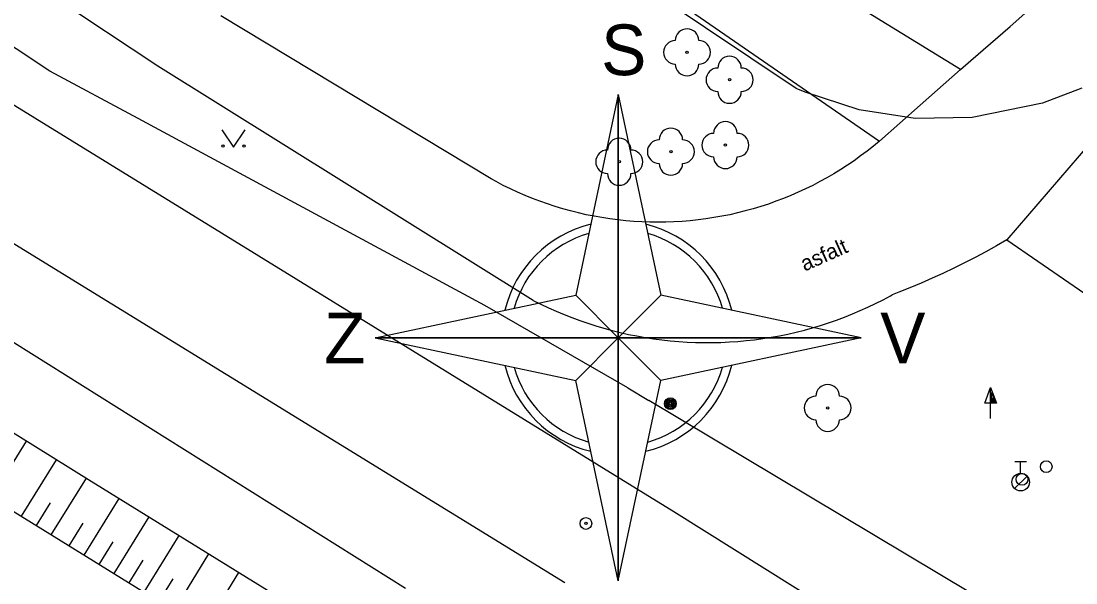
# Model space of a CAD drawing. Extents: x -540150 to -533593, y -1185082 to -1180066.
# Drawn here: x -536021.28 to -535976.35, y -1184596.8 to -1184572.89 of the extents above; entities that cross this region are included whole.
import ezdxf

# ---------------------------------------------------------------- set-up
doc = ezdxf.new("R2010")
doc.units = 0
for name, color, linetype in [('Default', 7, 'Continuous'), ('KN_HRAN_K_Ú', 7, 'Continuous'), ('KN_HRAN_PARCEL', 7, 'Continuous'), ('KN_VKP_HRAN_', 7, 'Continuous'), ('Vrstva 10', 7, 'Continuous'), ('Vrstva 11', 7, 'Continuous'), ('Vrstva 14', 7, 'Continuous'), ('Vrstva 15', 7, 'Continuous'), ('Vrstva 22', 7, 'Continuous'), ('Vrstva 25', 7, 'Continuous'), ('Vrstva 28', 7, 'Continuous'), ('Vrstva 36', 7, 'Continuous'), ('Vrstva 40', 7, 'Continuous'), ('Vrstva 7', 7, 'Continuous'), ('Vrstva 8', 7, 'Continuous')]:
    doc.layers.add(name, color=color, linetype=linetype)

msp = doc.modelspace()

# ---------------------------------------------------------------- linework, layer by layer
at = {"layer": 'Default'}
for p, q in [((-535995.841, -1184576.016), (-535997.654, -1184584.555)), ((-535995.841, -1184576.016), (-535997.654, -1184584.555)), ((-535995.841, -1184576.016), (-535995.841, -1184588.115)), ((-535995.841, -1184576.016), (-535994.027, -1184584.555)), ((-535995.841, -1184584.622), (-535995.841, -1184576.016)), ((-536006.193, -1184586.368), (-535997.654, -1184584.555)), ((-535997.654, -1184584.555), (-535995.841, -1184586.368)), ((-535997.654, -1184584.555), (-535995.841, -1184586.368)), ((-535994.027, -1184584.555), (-535995.841, -1184586.368)), ((-535994.027, -1184584.555), (-535995.841, -1184586.368)), ((-535995.841, -1184596.721), (-535995.841, -1184584.622)), ((-535995.841, -1184586.368), (-535995.841, -1184584.622)), ((-535985.488, -1184586.368), (-535994.027, -1184584.555)), ((-535985.488, -1184586.368), (-535994.027, -1184584.555)), ((-536006.193, -1184586.368), (-535994.094, -1184586.368)), ((-536006.193, -1184586.368), (-535997.654, -1184588.182)), ((-536006.193, -1184586.368), (-535997.654, -1184588.182)), ((-535997.587, -1184586.368), (-536006.193, -1184586.368)), ((-535999.734, -1184586.368), (-536001.533, -1184586.368)), ((-535997.654, -1184588.182), (-535995.841, -1184586.368)), ((-535997.654, -1184588.182), (-535995.841, -1184586.368)), ((-535985.488, -1184586.368), (-535997.587, -1184586.368)), ((-535995.841, -1184586.368), (-535997.587, -1184586.368)), ((-535994.027, -1184588.182), (-535995.841, -1184586.368)), ((-535995.841, -1184586.368), (-535985.488, -1184586.368)), ((-535994.027, -1184588.182), (-535995.841, -1184586.368)), ((-535995.841, -1184586.368), (-535995.841, -1184596.721)), ((-535985.488, -1184586.368), (-535994.027, -1184588.182)), ((-535991.947, -1184586.368), (-535990.148, -1184586.368)), ((-535995.841, -1184596.721), (-535997.654, -1184588.182)), ((-535995.841, -1184596.721), (-535994.027, -1184588.182)), ((-535995.841, -1184596.721), (-535994.027, -1184588.182)), ((-535995.841, -1184590.262), (-535995.841, -1184592.061))]:
    msp.add_line(p, q, dxfattribs=at)
for radius, start, end in [(4.973, 103.6344, 166.3656), (4.973, 13.6344, 76.3656), (4.613, 105.7979, 164.2021), (4.613, 15.7979, 74.2021), (4.973, 193.6344, 256.3656), (4.973, 283.6344, 346.3656), (4.613, 195.7979, 254.2021), (4.613, 285.7979, 344.2021)]:
    msp.add_arc((-535995.841, -1184586.368), radius, start, end, dxfattribs=at)
at = {"layer": 'KN_HRAN_K_Ú'}
msp.add_line((-536056.201, -1184564.835), (-536004.911, -1184597.035), dxfattribs=at)
at = {"layer": 'KN_HRAN_PARCEL'}
for p, q in [((-535993.481, -1184593.775), (-536053.711, -1184556.685)), ((-535998.121, -1184596.805), (-536058.921, -1184559.435)), ((-535945.361, -1184623.835), (-535993.481, -1184593.775))]:
    msp.add_line(p, q, dxfattribs=at)
at = {"layer": 'KN_VKP_HRAN_'}
for p, q in [((-535988.261, -1184575.755), (-536006.171, -1184563.775)), ((-535987.881, -1184575.915), (-535988.261, -1184575.755)), ((-535985.581, -1184576.665), (-535987.881, -1184575.915)), ((-535976.101, -1184575.745), (-535977.771, -1184576.385)), ((-535983.191, -1184577.035), (-535985.581, -1184576.665)), ((-535977.771, -1184576.385), (-535980.761, -1184576.995)), ((-535980.761, -1184576.995), (-535983.191, -1184577.035))]:
    msp.add_line(p, q, dxfattribs=at)
at = {"layer": 'Vrstva 10'}
for p, q in [((-536015.451, -1184574.805), (-536033.711, -1184562.695)), ((-536001.261, -1184579.605), (-536012.771, -1184572.665)), ((-535999.461, -1184584.775), (-536015.451, -1184574.805)), ((-535975.311, -1184577.565), (-535979.291, -1184582.205))]:
    msp.add_line(p, q, dxfattribs=at)
for points in [[(-535984.711, -1184577.995), (-535982.986, -1184576.47), (-535981.261, -1184574.945), (-535980.82, -1184574.557), (-535979.151, -1184573.113), (-535978.528, -1184572.568), (-535977.987, -1184572.086), (-535977.753, -1184571.873), (-535977.317, -1184571.47)], [(-535984.711, -1184577.995), (-535984.975, -1184578.213), (-535985.244, -1184578.424), (-535985.517, -1184578.629), (-535985.796, -1184578.828), (-535986.079, -1184579.02), (-535986.366, -1184579.206), (-535986.658, -1184579.384), (-535986.954, -1184579.556), (-535987.253, -1184579.721), (-535987.557, -1184579.879), (-535987.864, -1184580.029), (-535988.175, -1184580.173), (-535988.488, -1184580.309), (-535988.805, -1184580.438), (-535989.125, -1184580.559), (-535989.448, -1184580.673), (-535989.773, -1184580.779), (-535990.1, -1184580.877), (-535990.43, -1184580.968), (-535990.762, -1184581.051), (-535991.096, -1184581.127), (-535991.431, -1184581.194), (-535991.768, -1184581.254), (-535992.106, -1184581.306), (-535992.445, -1184581.35), (-535992.785, -1184581.386), (-535993.126, -1184581.414), (-535993.468, -1184581.434), (-535993.809, -1184581.446)], [(-535993.809, -1184581.446), (-535994.151, -1184581.45), (-535994.493, -1184581.446), (-535994.835, -1184581.434), (-535995.177, -1184581.414), (-535995.518, -1184581.386), (-535995.858, -1184581.35), (-535996.197, -1184581.306), (-535996.535, -1184581.254), (-535996.872, -1184581.194), (-535997.207, -1184581.127), (-535997.541, -1184581.051), (-535997.873, -1184580.968), (-535998.202, -1184580.877), (-535998.53, -1184580.779), (-535998.855, -1184580.672), (-535999.178, -1184580.559), (-535999.498, -1184580.437), (-535999.814, -1184580.309), (-536000.128, -1184580.172), (-536000.439, -1184580.029), (-536000.746, -1184579.878), (-536001.049, -1184579.72), (-536001.261, -1184579.605)], [(-535979.291, -1184582.205), (-535979.735, -1184582.459), (-535980.182, -1184582.707), (-535980.634, -1184582.947), (-535981.089, -1184583.18), (-535981.547, -1184583.406), (-535982.009, -1184583.625), (-535982.475, -1184583.836), (-535982.944, -1184584.041), (-535983.416, -1184584.238), (-535983.89, -1184584.427), (-535984.171, -1184584.535)], [(-535999.461, -1184584.775), (-535999.139, -1184584.936), (-535998.814, -1184585.09), (-535998.485, -1184585.237), (-535998.153, -1184585.377), (-535997.819, -1184585.509), (-535997.481, -1184585.634), (-535997.14, -1184585.751), (-535996.798, -1184585.86), (-535996.452, -1184585.962), (-535996.105, -1184586.056), (-535995.755, -1184586.143), (-535995.404, -1184586.222), (-535995.051, -1184586.292), (-535994.697, -1184586.355), (-535994.341, -1184586.41), (-535993.984, -1184586.458), (-535993.626, -1184586.497), (-535993.268, -1184586.528), (-535992.908, -1184586.551), (-535992.549, -1184586.567), (-535992.189, -1184586.574), (-535991.829, -1184586.573), (-535991.469, -1184586.565), (-535991.109, -1184586.548), (-535990.75, -1184586.523), (-535990.392, -1184586.491), (-535990.034, -1184586.45)], [(-535990.034, -1184586.45), (-535989.677, -1184586.401), (-535989.322, -1184586.345), (-535988.968, -1184586.281), (-535988.615, -1184586.208), (-535988.264, -1184586.128), (-535987.915, -1184586.041), (-535987.568, -1184585.945), (-535987.223, -1184585.842), (-535986.88, -1184585.731), (-535986.54, -1184585.613), (-535986.203, -1184585.487), (-535985.869, -1184585.353), (-535985.538, -1184585.212), (-535985.209, -1184585.064), (-535984.885, -1184584.909), (-535984.564, -1184584.746), (-535984.246, -1184584.576), (-535984.171, -1184584.535)]]:
    msp.add_lwpolyline(points, dxfattribs=at)
at = {"layer": 'Vrstva 11'}
for p, q in [((-535981.261, -1184574.945), (-535999.011, -1184564.055)), ((-536000.551, -1184567.075), (-535984.711, -1184577.995)), ((-535979.291, -1184582.205), (-535966.691, -1184590.845))]:
    msp.add_line(p, q, dxfattribs=at)
at = {"layer": 'Vrstva 14'}
for p, q in [((-536040.187, -1184578.893), (-536018.293, -1184592.477)), ((-536041.661, -1184581.315), (-536019.871, -1184594.835)), ((-536018.293, -1184592.477), (-535992.011, -1184608.685)), ((-536019.871, -1184594.835), (-535993.551, -1184611.065))]:
    msp.add_line(p, q, dxfattribs=at)
at = {"layer": 'Vrstva 15'}
for p, q in [((-536022.542, -1184593.178), (-536021.047, -1184590.768)), ((-536021.268, -1184593.968), (-536019.773, -1184591.559)), ((-536019.993, -1184594.759), (-536018.498, -1184592.35)), ((-536020.63, -1184594.364), (-536020.032, -1184593.4)), ((-536018.594, -1184595.622), (-536017.106, -1184593.209)), ((-536019.233, -1184595.229), (-536018.637, -1184594.263)), ((-536017.317, -1184596.41), (-536015.829, -1184593.996)), ((-536016.041, -1184597.197), (-536014.553, -1184594.783)), ((-536017.956, -1184596.016), (-536017.361, -1184595.051)), ((-536014.764, -1184597.984), (-536013.276, -1184595.571)), ((-536016.679, -1184596.803), (-536016.084, -1184595.838)), ((-536013.487, -1184598.772), (-536011.999, -1184596.358)), ((-536015.402, -1184597.591), (-536014.807, -1184596.625))]:
    msp.add_line(p, q, dxfattribs=at)
at = {"layer": 'Vrstva 22'}
for centre in [(-535992.911, -1184574.215), (-535991.101, -1184575.385), (-535991.278, -1184578.165), (-535993.601, -1184578.445), (-535995.801, -1184578.875), (-535986.921, -1184589.355)]:
    msp.add_circle(centre, 0.05, dxfattribs=at)
for centre, start, end in [((-535992.911, -1184573.715), 0, 180), ((-535993.411, -1184574.215), 90, 270), ((-535992.411, -1184574.215), 270, 90), ((-535991.101, -1184574.885), 0, 180), ((-535992.911, -1184574.715), 180, 0), ((-535991.601, -1184575.385), 90, 270), ((-535990.601, -1184575.385), 270, 90), ((-535991.101, -1184575.885), 180, 0), ((-535991.278, -1184577.665), 0, 180), ((-535993.601, -1184577.945), 0, 180), ((-535991.778, -1184578.165), 90, 270), ((-535990.778, -1184578.165), 270, 90), ((-535995.801, -1184578.375), 0, 180), ((-535994.101, -1184578.445), 90, 270), ((-535993.101, -1184578.445), 270, 90), ((-535996.301, -1184578.875), 90, 270), ((-535995.301, -1184578.875), 270, 90), ((-535993.601, -1184578.945), 180, 0), ((-535991.278, -1184578.665), 180, 0), ((-535995.801, -1184579.375), 180, 0), ((-535986.921, -1184588.855), 0, 180), ((-535987.421, -1184589.355), 90, 270), ((-535986.421, -1184589.355), 270, 90), ((-535986.921, -1184589.855), 180, 0)]:
    msp.add_arc(centre, 0.5, start, end, dxfattribs=at)
at = {"layer": 'Vrstva 25'}
for p, q in [((-535980.233, -1184589.153), (-535979.981, -1184588.479)), ((-535979.981, -1184589.153), (-535980.233, -1184589.153)), ((-535979.981, -1184589.805), (-535979.981, -1184589.155))]:
    msp.add_line(p, q, dxfattribs=at)
for points in [[(-535979.731, -1184589.155), (-535979.981, -1184589.155), (-535979.981, -1184588.479), (-535979.981, -1184588.479)], [(-535979.788, -1184589.115), (-535979.941, -1184589.115), (-535979.941, -1184588.702)], [(-535979.846, -1184589.075), (-535979.901, -1184589.075), (-535979.901, -1184588.926)]]:
    msp.add_lwpolyline(points, close=True, dxfattribs=at)
for centre, radius in [((-535993.621, -1184589.175), 0.25), ((-535993.621, -1184589.175), 0.2), ((-535993.621, -1184589.175), 0.15), ((-535993.621, -1184589.175), 0.1), ((-535993.621, -1184589.175), 0.05), ((-535997.221, -1184594.275), 0.25), ((-535997.221, -1184594.275), 0.05)]:
    msp.add_circle(centre, radius, dxfattribs=at)
at = {"layer": 'Vrstva 28'}
for p, q in [((-535978.951, -1184591.64), (-535978.451, -1184591.64)), ((-535978.701, -1184592.14), (-535978.701, -1184591.64)), ((-535978.959, -1184592.787), (-535978.429, -1184592.257))]:
    msp.add_line(p, q, dxfattribs=at)
for centre, radius in [((-535977.611, -1184591.857), 0.25), ((-535978.701, -1184592.515), 0.375), ((-535978.641, -1184592.395), 0.25)]:
    msp.add_circle(centre, radius, dxfattribs=at)
at = {"layer": 'Vrstva 36'}
msp.add_lwpolyline([(-536012.729, -1184577.51), (-536012.229, -1184578.26), (-536011.729, -1184577.51)], dxfattribs=at)
for centre in [(-536012.68, -1184578.21), (-536011.78, -1184578.21)]:
    msp.add_circle(centre, 0.05, dxfattribs=at)
at = {"layer": 'Vrstva 7'}
msp.add_line((-536016.291, -1184577.035), (-536020.061, -1184575.015), dxfattribs=at)
for points in [[(-536020.061, -1184575.015), (-536031.671, -1184567.315), (-536042.431, -1184559.875)], [(-535995.431, -1184588.505), (-536001.521, -1184584.995), (-536016.291, -1184577.035)], [(-535974.801, -1184601.025), (-535980.831, -1184597.225), (-535994.541, -1184589.035)]]:
    msp.add_lwpolyline(points, dxfattribs=at)
at = {"layer": 'Vrstva 8'}
msp.add_line((-535995.431, -1184588.505), (-535994.541, -1184589.035), dxfattribs=at)

# ---------------------------------------------------------------- texts
at = {"layer": 'Default'}
for s, p in [('S', (-535996.571, -1184575.188)), ('Z', (-536008.375, -1184587.462)), ('V', (-535984.682, -1184587.462))]:
    msp.add_text(s, height=2.159, rotation=0, dxfattribs=at).set_placement(p)
at = {"layer": 'Vrstva 40'}
msp.add_text('asfalt', height=0.65, rotation=24.0143, dxfattribs=at).set_placement((-535987.9, -1184583.553))

doc.saveas('drawing.dxf')
